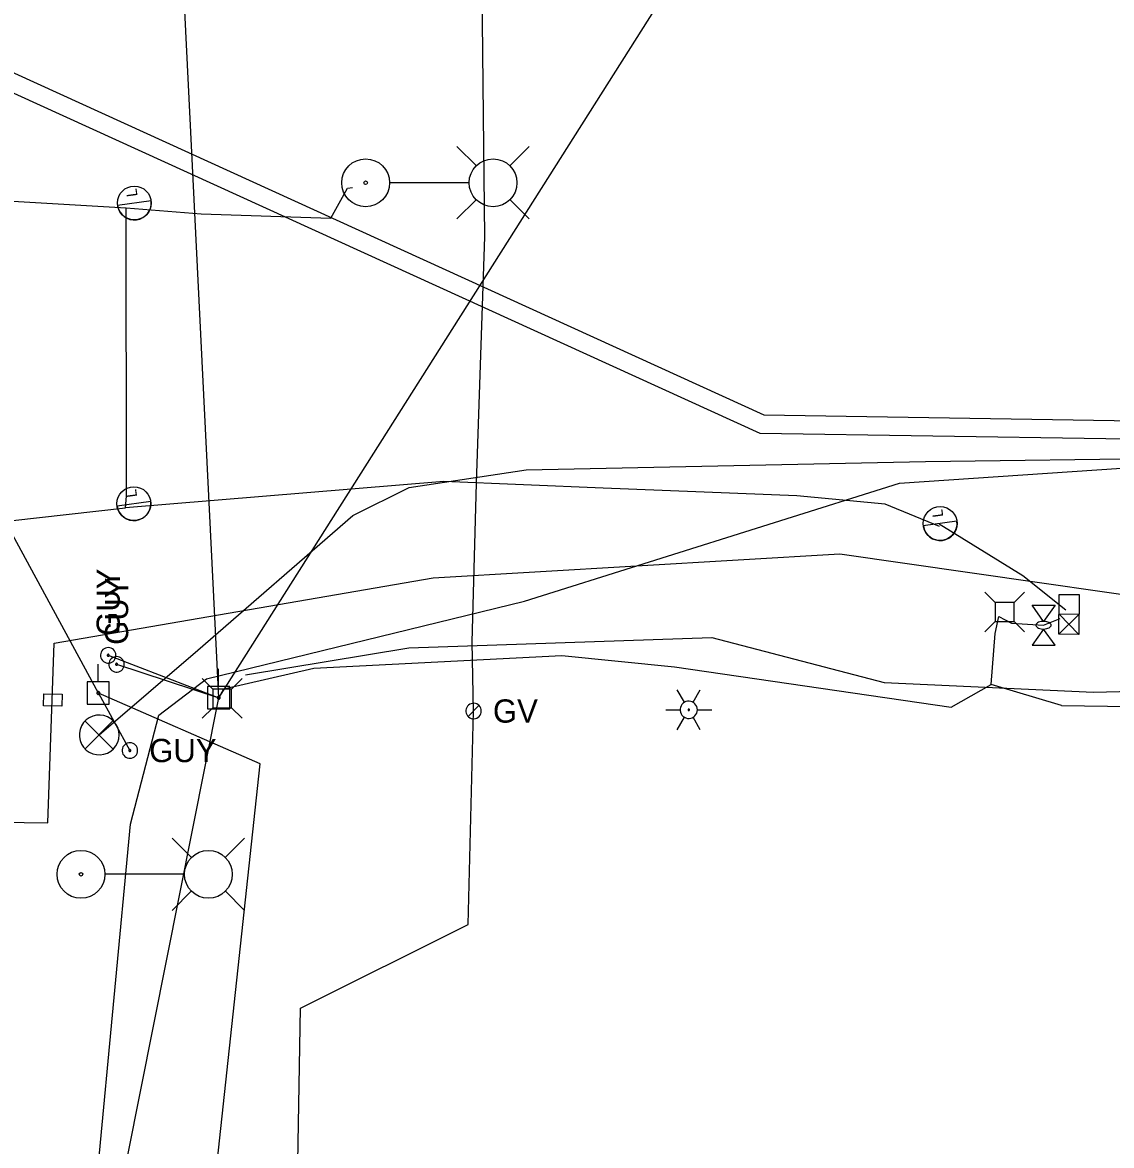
# Model space of a CAD drawing. Extents: x 596028 to 606371, y 330010 to 403088.
# Drawn here: x 604430 to 604610.3, y 349764.2 to 349950.1 of the extents above; entities that cross this region are included whole.
import ezdxf

# ---------------------------------------------------------------- set-up
doc = ezdxf.new("R2010")
doc.units = 0
for name, color, linetype in [('Default', 7, 'Continuous'), ('E_LTG', 7, 'Continuous'), ('E_LTG_CID', 7, 'Continuous'), ('E_SIG', 7, 'Continuous'), ('E_UTL_E', 7, 'Continuous'), ('E_UTL_E_Bold', 7, 'Continuous'), ('E_UTL_E_UG', 7, 'Continuous'), ('E_UTL_EGuyWire', 7, 'Continuous'), ('E_UTL_EPowerPole', 7, 'Continuous'), ('E_UTL_FO_UG', 7, 'Continuous'), ('E_UTL_G', 7, 'Continuous'), ('E_UTL_G_UG', 7, 'Continuous'), ('E_UTL_Overhead', 7, 'Continuous'), ('E_UTL_T', 7, 'Continuous'), ('E_UTL_T_UG', 7, 'Continuous')]:
    doc.layers.add(name, color=color, linetype=linetype)

# ---------------------------------------------------------------- blocks, each defined once
blk = doc.blocks.new('_U272')
at = {"layer": 'E_LTG'}
blk.add_lwpolyline([(0.001, -0.171), (0.001, 0.172)], dxfattribs=at)
blk.add_circle((0.001, 0), 0.171, dxfattribs=at)
blk.add_arc((0.001, 0), 0.171, 90, 270, dxfattribs=at)
blk.add_text('L', height=0.108, dxfattribs=at).set_placement((0.066, -0.042))
blk = doc.blocks.new('ACAD_PROXY_ENTITY_15')
at = {"layer": 'E_LTG'}
for points in [[(1843663.8, 1030159.59), (1843660.17, 1030165.87)], [(1843668.16, 1030159.59), (1843671.79, 1030165.87)], [(1843670.34, 1030155.82), (1843670.26, 1030156.64), (1843670.02, 1030157.44), (1843669.64, 1030158.17), (1843669.13, 1030158.82), (1843668.51, 1030159.36), (1843667.79, 1030159.78), (1843667.01, 1030160.05), (1843666.19, 1030160.17), (1843665.36, 1030160.13), (1843664.56, 1030159.93), (1843663.8, 1030159.59), (1843663.13, 1030159.11), (1843662.56, 1030158.51), (1843662.11, 1030157.81), (1843661.8, 1030157.04), (1843661.64, 1030156.23), (1843661.64, 1030155.4), (1843661.8, 1030154.59), (1843662.11, 1030153.82), (1843662.56, 1030153.12), (1843663.13, 1030152.52), (1843663.8, 1030152.04), (1843664.56, 1030151.7), (1843665.36, 1030151.51), (1843666.19, 1030151.47), (1843667.01, 1030151.58), (1843667.79, 1030151.85), (1843668.51, 1030152.27), (1843669.13, 1030152.81), (1843669.64, 1030153.46), (1843670.02, 1030154.2), (1843670.26, 1030154.99), (1843670.34, 1030155.82)], [(1843670.34, 1030155.82), (1843670.26, 1030156.64), (1843670.02, 1030157.44), (1843669.64, 1030158.17), (1843669.13, 1030158.82), (1843668.51, 1030159.36), (1843667.79, 1030159.78), (1843667.01, 1030160.05), (1843666.19, 1030160.17), (1843665.36, 1030160.13), (1843664.56, 1030159.93), (1843663.8, 1030159.59), (1843663.13, 1030159.11), (1843662.56, 1030158.51), (1843662.11, 1030157.81), (1843661.8, 1030157.04), (1843661.64, 1030156.23), (1843661.64, 1030155.4), (1843661.8, 1030154.59), (1843662.11, 1030153.82), (1843662.56, 1030153.12), (1843663.13, 1030152.52), (1843663.8, 1030152.04), (1843664.56, 1030151.7), (1843665.36, 1030151.51), (1843666.19, 1030151.47), (1843667.01, 1030151.58), (1843667.79, 1030151.85), (1843668.51, 1030152.27), (1843669.13, 1030152.81), (1843669.64, 1030153.46), (1843670.02, 1030154.2), (1843670.26, 1030154.99), (1843670.34, 1030155.82)], [(1843670.34, 1030155.82), (1843670.26, 1030156.64), (1843670.02, 1030157.44), (1843669.64, 1030158.17), (1843669.13, 1030158.82), (1843668.51, 1030159.36), (1843667.79, 1030159.78), (1843667.01, 1030160.05), (1843666.19, 1030160.17), (1843665.36, 1030160.13), (1843664.56, 1030159.93), (1843663.8, 1030159.59), (1843663.13, 1030159.11), (1843662.56, 1030158.51), (1843662.11, 1030157.81), (1843661.8, 1030157.04), (1843661.64, 1030156.23), (1843661.64, 1030155.4), (1843661.8, 1030154.59), (1843662.11, 1030153.82), (1843662.56, 1030153.12), (1843663.13, 1030152.52), (1843663.8, 1030152.04), (1843664.56, 1030151.7), (1843665.36, 1030151.51), (1843666.19, 1030151.47), (1843667.01, 1030151.58), (1843667.79, 1030151.85), (1843668.51, 1030152.27), (1843669.13, 1030152.81), (1843669.64, 1030153.46), (1843670.02, 1030154.2), (1843670.26, 1030154.99), (1843670.34, 1030155.82)], [(1843654.37, 1030155.82), (1843661.62, 1030155.82)], [(1843666.34, 1030155.82), (1843666.34, 1030155.88), (1843666.32, 1030155.95), (1843666.29, 1030156.01), (1843666.24, 1030156.07), (1843666.19, 1030156.11), (1843666.13, 1030156.15), (1843666.07, 1030156.17), (1843666, 1030156.18), (1843665.93, 1030156.18), (1843665.86, 1030156.16), (1843665.8, 1030156.13), (1843665.74, 1030156.09), (1843665.69, 1030156.04), (1843665.66, 1030155.98), (1843665.63, 1030155.92), (1843665.62, 1030155.85), (1843665.62, 1030155.78), (1843665.63, 1030155.71), (1843665.66, 1030155.65), (1843665.69, 1030155.59), (1843665.74, 1030155.54), (1843665.8, 1030155.5), (1843665.86, 1030155.47), (1843665.93, 1030155.46), (1843666, 1030155.45), (1843666.07, 1030155.46), (1843666.13, 1030155.49), (1843666.19, 1030155.52), (1843666.24, 1030155.57), (1843666.29, 1030155.62), (1843666.32, 1030155.68), (1843666.34, 1030155.75), (1843666.34, 1030155.82)], [(1843670.34, 1030155.82), (1843677.59, 1030155.82)], [(1843660.17, 1030145.76), (1843663.8, 1030152.04)], [(1843671.79, 1030145.76), (1843668.16, 1030152.04)]]:
    blk.add_lwpolyline(points, dxfattribs=at)
blk = doc.blocks.new('POINT_DISPLAY')
at = {"layer": 'Default'}
blk.add_line((0, 0), (0, 0), dxfattribs=at)
blk = doc.blocks.new('CBX')
at = {"layer": 'E_SIG'}
for p, q in [((0, 16.5), (-32.9, -16.5)), ((-32.9, 16.5), (0, -16.5)), ((0, -16.5), (0, 16.5))]:
    blk.add_line(p, q, dxfattribs=at)
blk.add_lwpolyline([(-32.9, -16.5), (-32.9, 16.5), (32.9, 16.5), (32.9, -16.5)], close=True, dxfattribs=at)
blk.add_blockref('POINT_DISPLAY', (0, 0), dxfattribs=at)

msp = doc.modelspace()

# ---------------------------------------------------------------- linework, layer by layer
at = {"layer": 'E_LTG'}
for points in [[(604505.11, 349926.36), (604501.88, 349929.59)], [(604510.65, 349926.36), (604513.88, 349929.59)], [(604503.85, 349923.59), (604490.8, 349923.59)], [(604505.11, 349920.82), (604501.88, 349917.59)], [(604510.65, 349920.82), (604513.88, 349917.59)], [(604457.97, 349811.88), (604454.74, 349815.11)], [(604463.51, 349811.88), (604466.74, 349815.11)], [(604456.72, 349809.11), (604443.67, 349809.11)], [(604457.97, 349806.34), (604454.74, 349803.11)], [(604463.51, 349806.34), (604466.74, 349803.11)]]:
    msp.add_lwpolyline(points, dxfattribs=at)
for centre, radius in [((604486.78, 349923.58), 3.96), ((604507.88, 349923.58), 3.96), ((604486.78, 349923.58), 0.303), ((604439.64, 349809.1), 3.96), ((604460.74, 349809.1), 3.96), ((604439.64, 349809.1), 0.303)]:
    msp.add_circle(centre, radius, dxfattribs=at)
at = {"layer": 'E_LTG_CID'}
for points in [[(604208.26, 349961.3), (604215.87, 349930.65), (604216.32, 349929.52), (604217.6, 349929.46), (604238.11, 349927.82), (604276.71, 349926.34), (604297.6, 349927.21), (604312.87, 349926.13), (604357.45, 349924.33), (604373.27, 349924.38), (604381.43, 349923.31), (604447.15, 349919.45)], [(604447.15, 349919.45), (604459.57, 349918.45), (604481.03, 349917.73), (604483.78, 349922.71), (604484.63, 349922.81)], [(604447.04, 349869.75), (604447.19, 349871.72), (604447.15, 349919.45)], [(604581.81, 349866.67), (604572.79, 349870.4), (604558.17, 349871.78), (604526.12, 349873.05), (604499.73, 349874.13), (604447.04, 349869.75)], [(604318.66, 349734.37), (604320.35, 349767.38), (604330.93, 349798.14), (604334.82, 349805.4), (604335.32, 349806.32), (604336.27, 349807.82), (604340.35, 349812.82), (604373.94, 349847.27), (604394.41, 349862.29), (604409.16, 349865.51), (604447.04, 349869.75)], [(604581.75, 349867.11), (604595.59, 349858.54), (604602.72, 349852.9)]]:
    msp.add_lwpolyline(points, dxfattribs=at)
at = {"layer": 'E_UTL_E'}
for points in [[(604591.05, 349854.08), (604589.3, 349855.83)], [(604594.15, 349854.08), (604595.9, 349855.83)], [(604594.15, 349854.08), (604591.05, 349854.08)], [(604591.05, 349854.08), (604591.05, 349850.98)], [(604594.15, 349850.98), (604594.15, 349854.08)], [(604591.05, 349850.98), (604589.3, 349849.23)], [(604591.05, 349850.98), (604594.15, 349850.98)], [(604594.15, 349850.98), (604595.9, 349849.23)]]:
    msp.add_lwpolyline(points, dxfattribs=at)
at = {"layer": 'E_UTL_E_Bold'}
for points in [[(604597.13, 349853.64), (604600.94, 349853.64)], [(604599.03, 349850.98), (604597.13, 349853.64)], [(604600.94, 349853.64), (604599.03, 349850.98)], [(604600.3, 349850.34), (604600.28, 349850.46), (604600.21, 349850.58), (604600.1, 349850.69), (604599.95, 349850.78), (604599.77, 349850.86), (604599.56, 349850.92), (604599.33, 349850.96), (604599.09, 349850.98), (604598.85, 349850.97), (604598.62, 349850.94), (604598.4, 349850.89), (604598.2, 349850.82), (604598.03, 349850.74), (604597.9, 349850.63), (604597.81, 349850.52), (604597.77, 349850.4), (604597.77, 349850.28), (604597.81, 349850.16), (604597.9, 349850.05), (604598.03, 349849.95), (604598.2, 349849.86), (604598.4, 349849.79), (604598.62, 349849.74), (604598.85, 349849.71), (604599.09, 349849.71), (604599.33, 349849.73), (604599.56, 349849.77), (604599.77, 349849.83), (604599.95, 349849.91), (604600.1, 349850), (604600.21, 349850.11), (604600.28, 349850.22), (604600.3, 349850.34)], [(604599.03, 349849.71), (604597.13, 349847.04)], [(604600.94, 349847.04), (604599.03, 349849.71)], [(604597.13, 349847.04), (604600.94, 349847.04)]]:
    msp.add_lwpolyline(points, dxfattribs=at)
at = {"layer": 'E_UTL_E_UG'}
msp.add_line((604602.03, 349837.02), (604590.36, 349840.55), dxfattribs=at)
for points in [[(604462.46, 349838.34), (604463.28, 349839.78), (604478.22, 349843.25), (604519.25, 349845.31), (604537.93, 349843.46), (604583.72, 349836.75), (604590.36, 349840.55), (604591, 349848.98), (604591.61, 349851.76), (604593.73, 349850.66), (604599.03, 349850.34), (604601.78, 349851.47)], [(604478.87, 349505.98), (604435.13, 349510.7), (604469.32, 349827.39), (604442.52, 349839.11)], [(604602.03, 349837.02), (604640.2, 349836.5), (604688.03, 349835.18), (604718.62, 349829.61), (604784.15, 349825.44), (604812.94, 349827.86), (604814.91, 349827.55), (604807.1, 349814.68)]]:
    msp.add_lwpolyline(points, dxfattribs=at)
at = {"layer": 'E_UTL_EGuyWire'}
for p, q in [((604462.46, 349838.34), (604454.82, 349992.91)), ((604444.15, 349845.36), (604462.46, 349838.34)), ((604445.54, 349843.87), (604462.46, 349838.34)), ((604442.52, 349839.11), (604447.73, 349829.6))]:
    msp.add_line(p, q, dxfattribs=at)
for points in [[(604444.15, 349846.64), (604443.91, 349846.62), (604443.68, 349846.55), (604443.46, 349846.44), (604443.27, 349846.29), (604443.11, 349846.1), (604442.99, 349845.89), (604442.91, 349845.66), (604442.87, 349845.42), (604442.88, 349845.18), (604442.94, 349844.94), (604443.04, 349844.72), (604443.18, 349844.52), (604443.36, 349844.35), (604443.57, 349844.22), (604443.79, 349844.13), (604444.03, 349844.08), (604444.28, 349844.08), (604444.52, 349844.13), (604444.74, 349844.22), (604444.95, 349844.35), (604445.12, 349844.52), (604445.27, 349844.72), (604445.37, 349844.94), (604445.42, 349845.18), (604445.44, 349845.42), (604445.4, 349845.66), (604445.32, 349845.89), (604445.2, 349846.1), (604445.04, 349846.29), (604444.85, 349846.44), (604444.63, 349846.55), (604444.4, 349846.62), (604444.15, 349846.64)], [(604444.15, 349845.52), (604444.12, 349845.52), (604444.09, 349845.51), (604444.07, 349845.49), (604444.04, 349845.47), (604444.02, 349845.45), (604444.01, 349845.42), (604444, 349845.4), (604443.99, 349845.37), (604444, 349845.34), (604444, 349845.31), (604444.02, 349845.28), (604444.03, 349845.25), (604444.05, 349845.23), (604444.08, 349845.22), (604444.11, 349845.2), (604444.14, 349845.2), (604444.17, 349845.2), (604444.2, 349845.2), (604444.23, 349845.22), (604444.25, 349845.23), (604444.28, 349845.25), (604444.29, 349845.28), (604444.31, 349845.31), (604444.31, 349845.34), (604444.31, 349845.37), (604444.31, 349845.4), (604444.3, 349845.42), (604444.28, 349845.45), (604444.26, 349845.47), (604444.24, 349845.49), (604444.21, 349845.51), (604444.18, 349845.52), (604444.15, 349845.52)], [(604445.54, 349845.15), (604445.29, 349845.13), (604445.06, 349845.06), (604444.84, 349844.95), (604444.65, 349844.8), (604444.49, 349844.61), (604444.37, 349844.4), (604444.29, 349844.17), (604444.25, 349843.93), (604444.26, 349843.69), (604444.32, 349843.45), (604444.42, 349843.23), (604444.57, 349843.03), (604444.74, 349842.86), (604444.95, 349842.73), (604445.17, 349842.64), (604445.41, 349842.59), (604445.66, 349842.59), (604445.9, 349842.64), (604446.12, 349842.73), (604446.33, 349842.86), (604446.5, 349843.03), (604446.65, 349843.23), (604446.75, 349843.45), (604446.81, 349843.69), (604446.82, 349843.93), (604446.78, 349844.17), (604446.7, 349844.4), (604446.58, 349844.61), (604446.42, 349844.8), (604446.23, 349844.95), (604446.01, 349845.06), (604445.78, 349845.13), (604445.54, 349845.15)], [(604445.54, 349844.03), (604445.5, 349844.03), (604445.48, 349844.02), (604445.45, 349844), (604445.42, 349843.99), (604445.4, 349843.96), (604445.39, 349843.94), (604445.38, 349843.91), (604445.37, 349843.88), (604445.38, 349843.85), (604445.38, 349843.82), (604445.4, 349843.79), (604445.41, 349843.76), (604445.44, 349843.74), (604445.46, 349843.73), (604445.49, 349843.72), (604445.52, 349843.71), (604445.55, 349843.71), (604445.58, 349843.72), (604445.61, 349843.73), (604445.63, 349843.74), (604445.66, 349843.76), (604445.67, 349843.79), (604445.69, 349843.82), (604445.69, 349843.85), (604445.7, 349843.88), (604445.69, 349843.91), (604445.68, 349843.94), (604445.67, 349843.96), (604445.65, 349843.99), (604445.62, 349844), (604445.59, 349844.02), (604445.57, 349844.03), (604445.54, 349844.03)], [(604449.02, 349829.6), (604448.99, 349829.84), (604448.92, 349830.07), (604448.81, 349830.29), (604448.66, 349830.48), (604448.48, 349830.64), (604448.27, 349830.76), (604448.03, 349830.84), (604447.79, 349830.88), (604447.55, 349830.87), (604447.31, 349830.81), (604447.09, 349830.71), (604446.89, 349830.56), (604446.72, 349830.39), (604446.59, 349830.18), (604446.5, 349829.96), (604446.45, 349829.72), (604446.45, 349829.47), (604446.5, 349829.23), (604446.59, 349829.01), (604446.72, 349828.8), (604446.89, 349828.63), (604447.09, 349828.48), (604447.31, 349828.38), (604447.55, 349828.32), (604447.79, 349828.31), (604448.03, 349828.35), (604448.27, 349828.43), (604448.48, 349828.55), (604448.66, 349828.71), (604448.81, 349828.9), (604448.92, 349829.12), (604448.99, 349829.35), (604449.02, 349829.6)], [(604447.89, 349829.6), (604447.89, 349829.63), (604447.88, 349829.65), (604447.87, 349829.68), (604447.85, 349829.71), (604447.83, 349829.73), (604447.8, 349829.74), (604447.77, 349829.75), (604447.74, 349829.76), (604447.71, 349829.75), (604447.68, 349829.75), (604447.65, 349829.73), (604447.63, 349829.72), (604447.61, 349829.69), (604447.59, 349829.67), (604447.58, 349829.64), (604447.57, 349829.61), (604447.57, 349829.58), (604447.58, 349829.55), (604447.59, 349829.52), (604447.61, 349829.5), (604447.63, 349829.47), (604447.65, 349829.46), (604447.68, 349829.44), (604447.71, 349829.44), (604447.74, 349829.43), (604447.77, 349829.44), (604447.8, 349829.45), (604447.83, 349829.46), (604447.85, 349829.48), (604447.87, 349829.51), (604447.88, 349829.54), (604447.89, 349829.56), (604447.89, 349829.6)]]:
    msp.add_lwpolyline(points, dxfattribs=at)
at = {"layer": 'E_UTL_EPowerPole'}
for points in [[(604442.48, 349840.96), (604442.48, 349843.87)], [(604462.43, 349840.18), (604462.43, 349843.09)], [(604444.33, 349840.96), (604440.64, 349840.96)], [(604440.64, 349840.96), (604440.64, 349837.27)], [(604444.33, 349837.27), (604444.33, 349840.96)], [(604464.27, 349840.18), (604460.59, 349840.18)], [(604460.59, 349840.18), (604460.59, 349836.49)], [(604464.27, 349836.49), (604464.27, 349840.18)], [(604442.75, 349839.11), (604442.75, 349839.16), (604442.74, 349839.2), (604442.72, 349839.24), (604442.69, 349839.28), (604442.65, 349839.31), (604442.62, 349839.33), (604442.57, 349839.35), (604442.53, 349839.35), (604442.48, 349839.35), (604442.44, 349839.34), (604442.4, 349839.32), (604442.36, 349839.29), (604442.33, 349839.26), (604442.3, 349839.22), (604442.29, 349839.18), (604442.28, 349839.14), (604442.28, 349839.09), (604442.29, 349839.05), (604442.3, 349839), (604442.33, 349838.97), (604442.36, 349838.93), (604442.4, 349838.91), (604442.44, 349838.89), (604442.48, 349838.88), (604442.53, 349838.88), (604442.57, 349838.88), (604442.62, 349838.9), (604442.65, 349838.92), (604442.69, 349838.95), (604442.72, 349838.99), (604442.74, 349839.03), (604442.75, 349839.07), (604442.75, 349839.11)], [(604462.7, 349838.34), (604462.7, 349838.39), (604462.68, 349838.43), (604462.66, 349838.47), (604462.63, 349838.5), (604462.6, 349838.53), (604462.56, 349838.56), (604462.52, 349838.57), (604462.47, 349838.58), (604462.43, 349838.58), (604462.38, 349838.57), (604462.34, 349838.55), (604462.3, 349838.52), (604462.27, 349838.49), (604462.25, 349838.45), (604462.23, 349838.41), (604462.22, 349838.36), (604462.22, 349838.32), (604462.23, 349838.27), (604462.25, 349838.23), (604462.27, 349838.19), (604462.3, 349838.16), (604462.34, 349838.13), (604462.38, 349838.11), (604462.43, 349838.1), (604462.47, 349838.1), (604462.52, 349838.11), (604462.56, 349838.12), (604462.6, 349838.15), (604462.63, 349838.18), (604462.66, 349838.21), (604462.68, 349838.25), (604462.7, 349838.29), (604462.7, 349838.34)], [(604440.64, 349837.27), (604444.33, 349837.27)], [(604460.59, 349836.49), (604464.27, 349836.49)]]:
    msp.add_lwpolyline(points, dxfattribs=at)
at = {"layer": 'E_UTL_FO_UG'}
for points in [[(604434.17, 349817.62), (604435.2, 349847.38), (604497.94, 349858.17), (604565.31, 349862.16), (604642.2, 349851.11)], [(603377.98, 349858.9), (603440.23, 349853.01), (603567.47, 349834.56), (604281.88, 349819.78), (604434.17, 349817.62)]]:
    msp.add_lwpolyline(points, dxfattribs=at)
msp.add_lwpolyline([(604433.5, 349838.99), (604436.5, 349838.94), (604436.47, 349836.94), (604433.46, 349836.99)], close=True, dxfattribs=at)
at = {"layer": 'E_UTL_G'}
for points in [[(604505.93, 349836.13), (604505.91, 349836.38), (604505.84, 349836.61), (604505.73, 349836.83), (604505.58, 349837.02), (604505.39, 349837.18), (604505.18, 349837.3), (604504.95, 349837.38), (604504.71, 349837.42), (604504.46, 349837.4), (604504.23, 349837.35), (604504.01, 349837.25), (604503.81, 349837.1), (604503.64, 349836.93), (604503.51, 349836.72), (604503.42, 349836.5), (604503.37, 349836.26), (604503.37, 349836.01), (604503.42, 349835.77), (604503.51, 349835.55), (604503.64, 349835.34), (604503.81, 349835.16), (604504.01, 349835.02), (604504.23, 349834.92), (604504.46, 349834.86), (604504.71, 349834.85), (604504.95, 349834.89), (604505.18, 349834.97), (604505.39, 349835.09), (604505.58, 349835.25), (604505.73, 349835.44), (604505.84, 349835.66), (604505.91, 349835.89), (604505.93, 349836.13)], [(604503.74, 349835.23), (604505.55, 349837.04)]]:
    msp.add_lwpolyline(points, dxfattribs=at)
at = {"layer": 'E_UTL_G_UG'}
for points in [[(604504.65, 349836.13), (604504.4, 349847.54), (604505.16, 349873.83), (604506.5, 349914.62), (604506.33, 349929.59), (604506.03, 349960.73)], [(604458.44, 349230.36), (604458.62, 349564.73), (604501.29, 349611.61), (604473.68, 349653.04), (604476.02, 349786.93), (604503.78, 349800.81), (604504.65, 349836.13)]]:
    msp.add_lwpolyline(points, dxfattribs=at)
at = {"layer": 'E_UTL_Overhead'}
for p, q in [((604442.52, 349839.11), (604354.57, 350001.03)), ((604462.46, 349838.34), (604555.88, 349985.8))]:
    msp.add_line(p, q, dxfattribs=at)
msp.add_lwpolyline([(604494.99, 348355.53), (604494.83, 348462.74), (604497.8, 348607.75), (604375.38, 348800.2), (604377.21, 348948.78), (604379.36, 349092.85), (604380.86, 349222.2), (604382.17, 349247.08), (604392.53, 349369.07), (604406.83, 349500.08), (604417.96, 349607.66), (604419.45, 349623.08), (604427.59, 349665.58), (604430.15, 349675.79), (604462.46, 349838.34)], dxfattribs=at)
at = {"layer": 'E_UTL_T'}
for points in [[(604461.46, 349839.77), (604459.71, 349841.53)], [(604464.56, 349839.77), (604466.31, 349841.53)], [(604464.56, 349839.77), (604461.46, 349839.77)], [(604461.46, 349839.77), (604461.46, 349836.68)], [(604464.56, 349836.68), (604464.56, 349839.77)], [(604461.46, 349836.68), (604459.71, 349834.93)], [(604461.46, 349836.68), (604464.56, 349836.68)], [(604464.56, 349836.68), (604466.31, 349834.93)], [(604445.96, 349832.17), (604445.9, 349832.8), (604445.73, 349833.4), (604445.44, 349833.96), (604445.05, 349834.45), (604444.58, 349834.86), (604444.03, 349835.18), (604443.44, 349835.38), (604442.82, 349835.47), (604442.19, 349835.44), (604441.58, 349835.29), (604441.01, 349835.03), (604440.5, 349834.67), (604440.07, 349834.21), (604439.73, 349833.69), (604439.5, 349833.1), (604439.38, 349832.49), (604439.38, 349831.86), (604439.5, 349831.24), (604439.73, 349830.66), (604440.07, 349830.13), (604440.5, 349829.68), (604441.01, 349829.32), (604441.58, 349829.06), (604442.19, 349828.91), (604442.82, 349828.88), (604443.44, 349828.97), (604444.03, 349829.17), (604444.58, 349829.49), (604445.05, 349829.9), (604445.44, 349830.39), (604445.73, 349830.95), (604445.9, 349831.55), (604445.96, 349832.17)], [(604444.92, 349834.51), (604440.31, 349829.85)], [(604440.31, 349834.46), (604444.97, 349829.81)]]:
    msp.add_lwpolyline(points, dxfattribs=at)
at = {"layer": 'E_UTL_T_UG'}
msp.add_line((604436, 349691.79), (604447.83, 349817.41), dxfattribs=at)
for points in [[(604264.74, 349946.55), (604425.41, 349943.14), (604552.74, 349885.14), (604638.04, 349883.78)], [(604264.68, 349943.55), (604424.73, 349940.15), (604552.07, 349882.15), (604637.99, 349880.78)], [(604442.66, 349832.17), (604458.97, 349846.2), (604484.65, 349868.52), (604493.97, 349873.14), (604513.35, 349876.08), (604579.46, 349877.45), (604620.7, 349878), (604636.71, 349883.1), (604648.72, 349878.82), (604651.26, 349875.93)], [(604447.83, 349817.41), (604452.55, 349835.45), (604460.41, 349841.44), (604513.09, 349854.32), (604575.2, 349873.88), (604648.72, 349878.82)], [(604466.91, 349842.13), (604493.93, 349846.61), (604544.09, 349848.31), (604572.63, 349840.83), (604607.31, 349839.25), (604674.08, 349840.95), (604739.35, 349832.44), (604751.86, 349830.69), (604753.14, 349830.69), (604783.1, 349827.04), (604815.06, 349821.63), (604815.59, 349808.69)]]:
    msp.add_lwpolyline(points, dxfattribs=at)

# ---------------------------------------------------------------- block references
at = {"layer": 'E_LTG', "xscale": 0.1, "yscale": 0.10000000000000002, "rotation": 89.38631717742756}
msp.add_blockref('CBX', (604603.25, 349852.13), dxfattribs=at)
at = {"layer": 'E_LTG', "xscale": 0.32808333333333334, "yscale": 0.32808333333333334}
msp.add_blockref('ACAD_PROXY_ENTITY_15', (-335.8, 11859.38), dxfattribs=at)
at = {"layer": 'E_LTG_CID', "xscale": 16.404166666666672, "yscale": 16.404166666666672, "rotation": 97.82095686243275}
for p in [(604448.48, 349920.21), (604448.41, 349870.44), (604581.91, 349867.15)]:
    msp.add_blockref('_U272', p, dxfattribs=at)

# ---------------------------------------------------------------- texts
at = {"layer": 'E_UTL_EGuyWire'}
for p in [(604446.08, 349848.57), (604447.46, 349847.08)]:
    msp.add_text('GUY', height=3.85, rotation=90, dxfattribs=at).set_placement(p)
msp.add_text('GUY', height=3.85, dxfattribs=at).set_placement((604450.94, 349827.67))
at = {"layer": 'E_UTL_G'}
msp.add_text('GV', height=3.85, dxfattribs=at).set_placement((604507.86, 349834.21))

doc.saveas('drawing.dxf')
